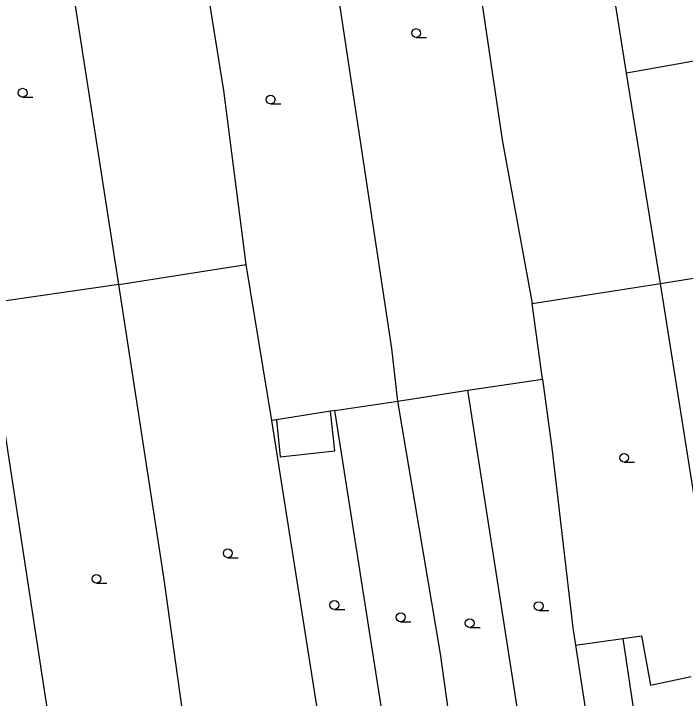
# Model space of a CAD drawing. Extents: x -596229 to -595156, y -1161237 to -1159376.
# Drawn here: x -595584.2 to -595527.1, y -1161180.8 to -1161122.7 of the extents above; entities that cross this region are included whole.
import ezdxf

# ---------------------------------------------------------------- set-up
doc = ezdxf.new("R2010")
doc.units = 0
for name, color, linetype in [('DOP - rozhrani ploch obecne', 7, 'Continuous'), ('Level 36', 7, 'Continuous'), ('TM - budovy zdene_ betonove - VP', 7, 'Continuous'), ('TM - letecke snimky - pomocna linie', 7, 'Continuous')]:
    doc.layers.add(name, color=color, linetype=linetype)

msp = doc.modelspace()

# ---------------------------------------------------------------- linework, layer by layer
at = {"layer": 'DOP - rozhrani ploch obecne'}
for points in [[(-595532.13, -1161127.72), (-595536.31, -1161101.26)], [(-595547.19, -1161102.86), (-595542.69, -1161133.37)], [(-595566.34, -1161129.2), (-595569.87, -1161107.17)], [(-595552.06, -1161151.13), (-595558.24, -1161110.24)], [(-595575.25, -1161145.69), (-595580.44, -1161112.31)], [(-595521.44, -1161125.81), (-595532.13, -1161127.72)], [(-595529.23, -1161145.58), (-595532.13, -1161127.72)], [(-595564.43, -1161143.98), (-595566.34, -1161129.2)], [(-595542.69, -1161133.37), (-595540.13, -1161147.29)], [(-595575.25, -1161145.69), (-595564.43, -1161143.98)], [(-595562.25, -1161157.23), (-595564.43, -1161143.98)], [(-595529.23, -1161145.58), (-595518.53, -1161143.87)], [(-595575.25, -1161145.69), (-595586.64, -1161147.31)], [(-595571.42, -1161170.55), (-595575.25, -1161145.69)], [(-595540.13, -1161147.29), (-595529.23, -1161145.58)], [(-595524.03, -1161178.47), (-595529.23, -1161145.58)], [(-595586.64, -1161147.31), (-595580.59, -1161186.83)], [(-595539.27, -1161153.71), (-595540.13, -1161147.29)], [(-595551.54, -1161155.58), (-595552.06, -1161151.13)], [(-595545.61, -1161154.67), (-595539.27, -1161153.71)], [(-595539.27, -1161153.71), (-595538.44, -1161159.8)], [(-595551.54, -1161155.58), (-595545.61, -1161154.67)], [(-595539.67, -1161192.7), (-595545.61, -1161154.67)], [(-595556.91, -1161156.39), (-595551.54, -1161155.58)], [(-595547.92, -1161177.08), (-595551.54, -1161155.58)], [(-595557.28, -1161156.45), (-595561.85, -1161157.17)], [(-595556.91, -1161156.39), (-595557.28, -1161156.45)], [(-595551.69, -1161189.62), (-595556.91, -1161156.39)], [(-595561.85, -1161157.17), (-595562.25, -1161157.23)], [(-595557.02, -1161190.46), (-595562.25, -1161157.23)], [(-595538.44, -1161159.8), (-595536.68, -1161174.87)], [(-595568.86, -1161189.03), (-595571.42, -1161170.55)], [(-595536.68, -1161174.87), (-595536.45, -1161176.32)], [(-595532.42, -1161175.76), (-595530.85, -1161175.55)], [(-595530.85, -1161175.55), (-595530.07, -1161179.72)], [(-595546.08, -1161190.27), (-595547.92, -1161177.08)], [(-595530.07, -1161179.72), (-595526.62, -1161179)]]:
    msp.add_lwpolyline(points, dxfattribs=at)
at = {"layer": 'Level 36'}
for p, q in [((-595549.99, -1161124.685), (-595549.115, -1161124.685)), ((-595583.43, -1161129.755), (-595582.555, -1161129.755)), ((-595562.36, -1161130.335), (-595561.485, -1161130.335)), ((-595532.32, -1161160.785), (-595531.445, -1161160.785)), ((-595566, -1161168.895), (-595565.125, -1161168.895)), ((-595577.15, -1161171.065), (-595576.275, -1161171.065)), ((-595556.94, -1161173.295), (-595556.065, -1161173.295)), ((-595539.58, -1161173.385), (-595538.705, -1161173.385)), ((-595551.31, -1161174.335), (-595550.435, -1161174.335)), ((-595545.44, -1161174.835), (-595544.565, -1161174.835))]:
    msp.add_line(p, q, dxfattribs=at)
for centre in [(-595549.99, -1161124.31), (-595583.43, -1161129.38), (-595562.36, -1161129.96), (-595532.32, -1161160.41), (-595566, -1161168.52), (-595577.15, -1161170.69), (-595556.94, -1161172.92), (-595539.58, -1161173.01), (-595551.31, -1161173.96), (-595545.44, -1161174.46)]:
    msp.add_circle(centre, 0.375, dxfattribs=at)
at = {"layer": 'TM - budovy zdene_ betonove - VP'}
for points in [[(-595536.45, -1161176.32), (-595532.42, -1161175.76)], [(-595532.42, -1161175.76), (-595529.29, -1161196.84)], [(-595536.45, -1161176.32), (-595534.06, -1161191.79)]]:
    msp.add_lwpolyline(points, dxfattribs=at)
at = {"layer": 'TM - letecke snimky - pomocna linie'}
msp.add_lwpolyline([(-595561.85, -1161157.17), (-595561.54, -1161160.32), (-595556.91, -1161159.81), (-595557.28, -1161156.45)], dxfattribs=at)

doc.saveas('drawing.dxf')
